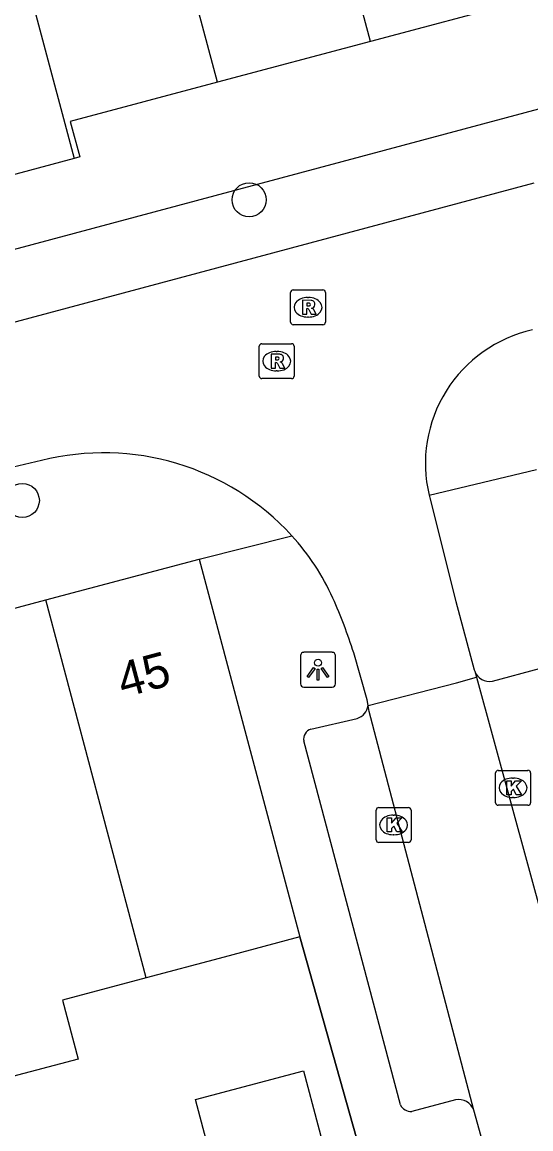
# Model space of a CAD drawing. Extents: x 162542 to 163144, y 380786 to 381511.
# Drawn here: x 162960.88 to 162975.46, y 381086.77 to 381118.47 of the extents above; entities that cross this region are included whole.
import ezdxf

# ---------------------------------------------------------------- set-up
doc = ezdxf.new("R2010")
doc.units = 0
for name, color, linetype in [('IMGEO_Boom', 7, 'Continuous'), ('IMGEO_Kolk', 7, 'Continuous'), ('IMGEO_Lichtpunt', 7, 'Continuous'), ('IMGEO_Muur', 7, 'Continuous'), ('IMGEO_Pand', 7, 'Continuous'), ('IMGEO_Pand_nummerreeks', 7, 'Continuous'), ('IMGEO_Rijbaan_lokaal_open', 7, 'Continuous'), ('IMGEO_Rioolput', 7, 'Continuous'), ('IMGEO_Voetpad_open', 7, 'Continuous')]:
    doc.layers.add(name, color=color, linetype=linetype)

msp = doc.modelspace()

# ---------------------------------------------------------------- linework, layer by layer
at = {"layer": 'IMGEO_Boom'}
for centre in [(162967.387, 381113.381), (162960.887, 381104.769)]:
    msp.add_circle(centre, 0.489, dxfattribs=at)
at = {"layer": 'IMGEO_Kolk'}
for p, q in [((162974.449, 381096.114), (162974.449, 381096.966)), ((162974.524, 381097.04), (162975.376, 381097.04)), ((162974.937, 381096.82), (162974.962, 381096.82)), ((162975.45, 381096.966), (162975.45, 381096.114)), ((162974.96, 381096.26), (162974.935, 381096.26)), ((162971.025, 381095.049), (162971.025, 381095.901)), ((162971.1, 381095.975), (162971.952, 381095.975)), ((162972.026, 381095.901), (162972.026, 381095.049)), ((162975.376, 381096.04), (162974.524, 381096.04)), ((162971.513, 381095.755), (162971.538, 381095.755)), ((162971.536, 381095.195), (162971.511, 381095.195)), ((162971.952, 381094.975), (162971.1, 381094.975))]:
    msp.add_line(p, q, dxfattribs=at)
for points in [[(162974.449, 381096.114), (162974.449, 381096.966)], [(162974.524, 381097.04), (162975.376, 381097.04)], [(162975.45, 381096.966), (162975.45, 381096.114)], [(162974.77, 381096.74), (162974.893, 381096.74), (162974.893, 381096.589), (162975.023, 381096.74), (162975.187, 381096.74), (162975.041, 381096.589), (162975.194, 381096.34), (162975.042, 381096.34), (162974.957, 381096.504), (162974.893, 381096.437), (162974.893, 381096.34), (162974.77, 381096.34), (162974.77, 381096.74)], [(162971.025, 381095.049), (162971.025, 381095.901)], [(162971.1, 381095.975), (162971.952, 381095.975)], [(162972.026, 381095.901), (162972.026, 381095.049)], [(162975.376, 381096.04), (162974.524, 381096.04)], [(162971.346, 381095.675), (162971.469, 381095.675), (162971.469, 381095.524), (162971.599, 381095.675), (162971.763, 381095.675), (162971.617, 381095.524), (162971.77, 381095.275), (162971.618, 381095.275), (162971.533, 381095.439), (162971.469, 381095.372), (162971.469, 381095.275), (162971.346, 381095.275), (162971.346, 381095.675)], [(162971.952, 381094.975), (162971.1, 381094.975)]]:
    msp.add_lwpolyline(points, dxfattribs=at)
for centre, start, end in [((162974.526, 381096.964), 91.552, 178.448), ((162974.526, 381096.964), 91.552, 178.448), ((162975.374, 381096.964), 1.552, 88.448), ((162975.374, 381096.964), 1.552, 88.448), ((162971.102, 381095.899), 91.552, 178.448), ((162971.102, 381095.899), 91.552, 178.448), ((162971.95, 381095.899), 1.552, 88.448), ((162971.95, 381095.899), 1.552, 88.448), ((162974.526, 381096.116), 181.552, 268.448), ((162974.526, 381096.116), 181.552, 268.448), ((162975.374, 381096.116), 271.552, 358.448), ((162975.374, 381096.116), 271.552, 358.448), ((162971.102, 381095.051), 181.552, 268.448), ((162971.102, 381095.051), 181.552, 268.448), ((162971.95, 381095.051), 271.552, 358.448), ((162971.95, 381095.051), 271.552, 358.448)]:
    msp.add_arc(centre, 0.0765, start, end, dxfattribs=at)
for centre, major_axis, ratio, start_param, end_param in [((162974.936, 381096.54), (-0.387, 0.002), 0.722429, 4.712389, 7.853982), ((162974.961, 381096.54), (-0.39, 0.002), 0.717154, 1.570796, 4.712389), ((162971.512, 381095.475), (-0.387, 0.002), 0.722429, 4.712389, 7.853982), ((162971.537, 381095.475), (-0.39, 0.002), 0.717154, 1.570796, 4.712389)]:
    msp.add_ellipse(centre, major_axis=major_axis, ratio=ratio, start_param=start_param, end_param=end_param, dxfattribs=at)
at = {"layer": 'IMGEO_Lichtpunt'}
for p, q in [((162968.862, 381100.325), (162968.862, 381099.518)), ((162968.862, 381100.325), (162968.862, 381099.518)), ((162969.764, 381100.42), (162968.956, 381100.42)), ((162969.764, 381100.42), (162968.956, 381100.42)), ((162969.858, 381099.518), (162969.858, 381100.325)), ((162969.858, 381099.518), (162969.858, 381100.325)), ((162968.956, 381099.424), (162969.764, 381099.424)), ((162968.956, 381099.424), (162969.764, 381099.424))]:
    msp.add_line(p, q, dxfattribs=at)
for points in [[(162969.236, 381099.989), (162969.275, 381099.961), (162969.087, 381099.699), (162969.049, 381099.726), (162969.236, 381099.989)], [(162969.338, 381099.941), (162969.385, 381099.941), (162969.385, 381099.619), (162969.338, 381099.619), (162969.338, 381099.941)], [(162969.448, 381099.961), (162969.486, 381099.988), (162969.673, 381099.726), (162969.634, 381099.698), (162969.448, 381099.961)]]:
    msp.add_lwpolyline(points, dxfattribs=at)
msp.add_circle((162969.361, 381100.123), 0.0994, dxfattribs=at)
for centre, start, end in [((162968.956, 381100.325), 90, 180), ((162968.956, 381100.325), 90, 180), ((162969.764, 381100.325), 0, 90), ((162969.764, 381100.325), 0, 90), ((162968.956, 381099.518), 180, 270), ((162968.956, 381099.518), 180, 270), ((162969.764, 381099.518), 270, 0), ((162969.764, 381099.518), 270, 360)]:
    msp.add_arc(centre, 0.0946, start, end, dxfattribs=at)
at = {"layer": 'IMGEO_Muur'}
msp.add_lwpolyline([(162968.842, 381092.269), (162970.752, 381085.495)], dxfattribs=at)
at = {"layer": 'IMGEO_Pand'}
for points in [[(162970.866, 381117.914), (162968.056, 381128.417), (162967.599, 381130.127)], [(162959.1, 381126.799), (162959.299, 381126.055), (162962.373, 381114.565)], [(162966.484, 381116.747), (162964.659, 381123.565)], [(162975.248, 381119.082), (162970.866, 381117.914)], [(162970.866, 381117.914), (162966.484, 381116.747)], [(162966.484, 381116.747), (162962.262, 381115.622), (162962.533, 381114.608), (162962.373, 381114.565)], [(162962.373, 381114.565), (162957.992, 381113.392)], [(162961.56, 381101.919), (162965.956, 381103.091)], [(162965.956, 381103.091), (162968.842, 381092.269)], [(162957.099, 381100.729), (162961.56, 381101.919)], [(162964.441, 381091.096), (162961.56, 381101.919)], [(162968.842, 381092.269), (162966.533, 381091.654), (162964.441, 381091.096)], [(162964.441, 381091.096), (162962.04, 381090.455), (162962.49, 381088.768), (162960.429, 381088.219), (162959.979, 381089.905)], [(162965.846, 381087.611), (162968.942, 381088.436), (162969.768, 381085.34), (162966.672, 381084.514), (162965.846, 381087.611)]]:
    msp.add_lwpolyline(points, dxfattribs=at)
at = {"layer": 'IMGEO_Rijbaan_lokaal_open'}
for points in [[(162958.968, 381109.429), (162975.55, 381113.864)], [(162961.434, 381105.911), (162960.128, 381105.608)], [(162972.544, 381104.918), (162972.562, 381104.847), (162973.311, 381101.874), (162973.839, 381099.923), (162973.852, 381099.881)], [(162970.797, 381098.897), (162970.772, 381099.062), (162970.385, 381100.404)], [(162970.797, 381098.897), (162973.325, 381099.549), (162973.9, 381099.707)], [(162973.852, 381099.881), (162973.9, 381099.707)], [(162973.9, 381099.707), (162975.844, 381092.616)], [(162973.826, 381087.305), (162970.824, 381098.725), (162970.797, 381098.897)], [(162974.643, 381084.361), (162973.826, 381087.305)]]:
    msp.add_lwpolyline(points, dxfattribs=at)
for centre, radius, start, end in [((162976.356, 381105.828), 3.919, 102.5962, 193.4235), ((162963.225, 381098.846), 7.289, 42.3943, 104.2248), ((162963.844, 381099.337), 6.501, 23.8834, 42.8744), ((162955.461, 381095.607), 15.676, 17.8178, 23.9429)]:
    msp.add_arc(centre, radius, start, end, dxfattribs=at)
at = {"layer": 'IMGEO_Rioolput'}
for p, q in [((162968.575, 381109.876), (162968.575, 381110.728)), ((162968.65, 381110.802), (162969.502, 381110.802)), ((162969.576, 381110.728), (162969.576, 381109.876)), ((162969.063, 381110.582), (162969.088, 381110.582)), ((162969.502, 381109.802), (162968.65, 381109.802)), ((162969.086, 381110.022), (162969.061, 381110.022)), ((162967.677, 381108.333), (162967.677, 381109.185)), ((162967.752, 381109.259), (162968.604, 381109.259)), ((162968.678, 381109.185), (162968.678, 381108.333)), ((162968.165, 381109.039), (162968.19, 381109.039)), ((162968.604, 381108.259), (162967.752, 381108.259)), ((162968.188, 381108.479), (162968.163, 381108.479))]:
    msp.add_line(p, q, dxfattribs=at)
for points in [[(162968.575, 381109.876), (162968.575, 381110.728)], [(162968.65, 381110.802), (162969.502, 381110.802)], [(162969.576, 381110.728), (162969.576, 381109.876)], [(162969.164, 381110.5), (162968.912, 381110.502), (162968.912, 381110.102)], [(162969.09, 381110.421), (162969.036, 381110.421), (162969.036, 381110.34)], [(162968.912, 381110.102), (162969.036, 381110.102), (162969.036, 381110.264), (162969.047, 381110.264)], [(162969.036, 381110.34), (162969.088, 381110.34)], [(162969.094, 381110.235), (162969.165, 381110.102), (162969.305, 381110.102), (162969.24, 381110.228)], [(162969.502, 381109.802), (162968.65, 381109.802)], [(162967.677, 381108.333), (162967.677, 381109.185)], [(162967.752, 381109.259), (162968.604, 381109.259)], [(162968.678, 381109.185), (162968.678, 381108.333)], [(162968.266, 381108.957), (162968.014, 381108.959), (162968.014, 381108.559)], [(162968.192, 381108.878), (162968.138, 381108.878), (162968.138, 381108.797)], [(162968.014, 381108.559), (162968.138, 381108.559), (162968.138, 381108.721), (162968.149, 381108.721)], [(162968.138, 381108.797), (162968.19, 381108.797)], [(162968.196, 381108.692), (162968.267, 381108.559), (162968.407, 381108.559), (162968.342, 381108.685)], [(162968.604, 381108.259), (162967.752, 381108.259)]]:
    msp.add_lwpolyline(points, dxfattribs=at)
for centre, radius, start, end in [((162968.652, 381110.726), 0.0765, 91.552, 178.448), ((162968.652, 381110.726), 0.0765, 91.552, 178.448), ((162969.5, 381110.726), 0.0765, 1.552, 88.448), ((162969.5, 381110.726), 0.0765, 1.552, 88.448), ((162969.096, 381110.325), 0.0964, 77.0061, 93.1865), ((162969.11, 381110.382), 0.0378, 276.6634, 79.6772), ((162969.163, 381110.39), 0.109, 350.3612, 89.416), ((162969.046, 381110.211), 0.0533, 26.0293, 88.6989), ((162969.072, 381110.529), 0.19, 274.7715, 282.9687), ((162969.161, 381110.39), 0.112, 277.5842, 350.9817), ((162969.145, 381110.175), 0.108, 29.5134, 73.7905), ((162968.652, 381109.878), 0.0765, 181.552, 268.448), ((162968.652, 381109.878), 0.0765, 181.552, 268.448), ((162969.5, 381109.878), 0.0765, 271.552, 358.448), ((162969.5, 381109.878), 0.0765, 271.552, 358.448), ((162967.754, 381109.183), 0.0765, 91.552, 178.448), ((162967.754, 381109.183), 0.0765, 91.552, 178.448), ((162968.602, 381109.183), 0.0765, 1.552, 88.448), ((162968.602, 381109.183), 0.0765, 1.552, 88.448), ((162968.198, 381108.782), 0.0964, 77.0061, 93.1865), ((162968.212, 381108.839), 0.0378, 276.6634, 79.6772), ((162968.265, 381108.847), 0.109, 350.3612, 89.416), ((162968.263, 381108.847), 0.112, 277.5842, 350.9817), ((162968.148, 381108.668), 0.0533, 26.0293, 88.6989), ((162968.174, 381108.986), 0.19, 274.7715, 282.9687), ((162968.247, 381108.632), 0.108, 29.5134, 73.7905), ((162967.754, 381108.335), 0.0765, 181.552, 268.448), ((162967.754, 381108.335), 0.0765, 181.552, 268.448), ((162968.602, 381108.335), 0.0765, 271.552, 358.448), ((162968.602, 381108.335), 0.0765, 271.552, 358.448)]:
    msp.add_arc(centre, radius, start, end, dxfattribs=at)
for centre, major_axis, ratio, start_param, end_param in [((162969.062, 381110.302), (-0.387, 0.002), 0.722429, 4.712389, 7.853982), ((162969.087, 381110.302), (-0.39, 0.002), 0.717154, 1.570796, 4.712389), ((162968.164, 381108.759), (-0.387, 0.002), 0.722429, 4.712389, 7.853982), ((162968.189, 381108.759), (-0.39, 0.002), 0.717154, 1.570796, 4.712389)]:
    msp.add_ellipse(centre, major_axis=major_axis, ratio=ratio, start_param=start_param, end_param=end_param, dxfattribs=at)
at = {"layer": 'IMGEO_Voetpad_open'}
for points in [[(162949.315, 381108.93), (162979.47, 381116.994), (162980.113, 381117.145), (163018.261, 381127.332)], [(162972.544, 381104.918), (162975.624, 381105.661)], [(162965.956, 381103.091), (162968.608, 381103.76)], [(162974.361, 381099.591), (162975.708, 381099.959)], [(162969.154, 381098.222), (162970.484, 381098.526)], [(162971.721, 381087.458), (162968.951, 381097.882)], [(162970.752, 381085.495), (162968.842, 381092.269)], [(162973.3, 381087.599), (162972.046, 381087.271)]]:
    msp.add_lwpolyline(points, dxfattribs=at)
for centre, radius, start, end in [((162974.277, 381100.036), 0.452, 199.9858, 280.67), ((162970.346, 381098.96), 0.455, 287.6191, 352.0746), ((162969.251, 381097.933), 0.305, 108.6081, 189.7125), ((162973.395, 381087.152), 0.457, 19.5961, 101.9992), ((162972.02, 381087.602), 0.332, 205.7008, 274.4683)]:
    msp.add_arc(centre, radius, start, end, dxfattribs=at)

# ---------------------------------------------------------------- texts
at = {"layer": 'IMGEO_Pand_nummerreeks'}
msp.add_text('45', height=1, rotation=14.9336, dxfattribs=at).set_placement((162963.771, 381099.114))

doc.saveas('drawing.dxf')
